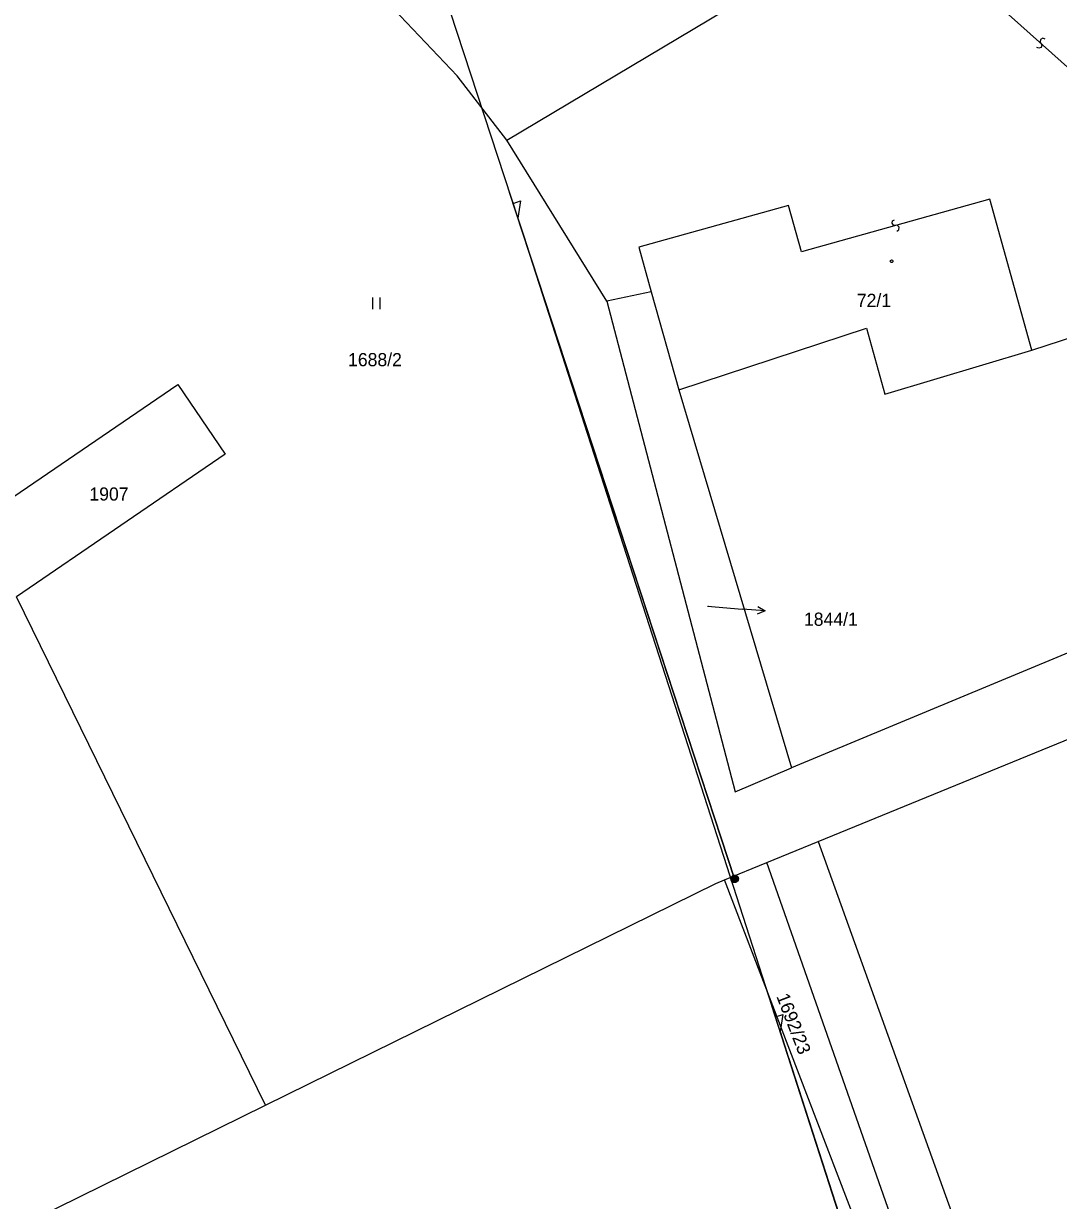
# Model space of a CAD drawing. Extents: x -747792 to -745414, y -1093712 to -1091463.
# Drawn here: x -747043 to -746976.2, y -1092325.5 to -1092249.5 of the extents above; entities that cross this region are included whole.
import ezdxf

# ---------------------------------------------------------------- set-up
doc = ezdxf.new("R2010")
doc.units = 0
for name, color, linetype in [('Budovy', 7, 'Continuous'), ('Doplňkové značky', 7, 'Continuous'), ('Koleje_dopravní prvky', 7, 'Continuous'), ('Kultury', 7, 'Continuous'), ('Ploty_opěrné zdi', 7, 'Continuous'), ('Stromy_porost', 7, 'Continuous'), ('Značky IS', 7, 'Continuous')]:
    doc.layers.add(name, color=color, linetype=linetype)

msp = doc.modelspace()

# ---------------------------------------------------------------- linework, layer by layer
at = {"layer": 'Budovy'}
for points in [[(-747020.49, -1092267.17), (-747020.49, -1092267.92)], [(-747019.99, -1092267.92), (-747019.99, -1092267.17)]]:
    msp.add_lwpolyline(points, dxfattribs=at)
at = {"layer": 'Doplňkové značky'}
for points in [[(-746998.84, -1092287.12), (-746996.6, -1092287.3)], [(-746995.105, -1092287.417), (-746996.6, -1092287.3)], [(-746995.584, -1092287.129), (-746995.105, -1092287.417), (-746995.623, -1092287.627)]]:
    msp.add_lwpolyline(points, dxfattribs=at)
at = {"layer": 'Kultury'}
for points in [[(-746984.19, -1092244.57), (-746970.4, -1092256.92)], [(-746977.026, -1092250.482), (-746977.171, -1092250.42), (-746977.319, -1092250.495), (-746977.357, -1092250.642), (-746977.235, -1092250.866), (-746977.284, -1092251.01), (-746977.433, -1092251.071), (-746977.564, -1092251.008)], [(-746993.61, -1092261.22), (-747003.27, -1092263.92)], [(-746992.77, -1092264.21), (-746993.61, -1092261.22)], [(-746980.61, -1092260.81), (-746992.77, -1092264.21)], [(-746977.89, -1092270.57), (-746980.61, -1092260.81)], [(-746986.613, -1092262.878), (-746986.482, -1092262.789), (-746986.466, -1092262.624), (-746986.57, -1092262.513), (-746986.824, -1092262.496), (-746986.919, -1092262.377), (-746986.891, -1092262.218), (-746986.767, -1092262.142)], [(-747003.27, -1092263.92), (-747002.47, -1092266.8)]]:
    msp.add_lwpolyline(points, dxfattribs=at)
at = {"layer": 'Ploty_opěrné zdi'}
msp.add_lwpolyline([(-746986.95, -1092264.745), (-746986.9, -1092264.755), (-746986.875, -1092264.8), (-746986.865, -1092264.83), (-746986.875, -1092264.875), (-746986.915, -1092264.91), (-746986.95, -1092264.915), (-746986.995, -1092264.9), (-746987.025, -1092264.87), (-746987.035, -1092264.83), (-746987.025, -1092264.785), (-746986.985, -1092264.75)], close=True, dxfattribs=at)
at = {"layer": 'Stromy_porost'}
for points in [[(-747015.01, -1092252.84), (-747021.96, -1092245.5)], [(-747011.8, -1092257), (-746997.74, -1092248.62)], [(-747011.8, -1092257), (-747015.01, -1092252.84)], [(-747005.34, -1092267.41), (-747011.8, -1092257)], [(-746977.89, -1092270.57), (-746961.51, -1092265.24)], [(-747002.47, -1092266.8), (-747005.34, -1092267.41)], [(-747002.47, -1092266.8), (-747000.7, -1092273.13)], [(-747005.34, -1092267.41), (-746997.05, -1092299.1)], [(-747000.7, -1092273.13), (-746988.57, -1092269.16)], [(-746988.57, -1092269.16), (-746987.38, -1092273.42)], [(-746987.38, -1092273.42), (-746977.89, -1092270.57)], [(-747045.91, -1092281.56), (-747033.06, -1092272.79)], [(-747033.06, -1092272.79), (-747029.99, -1092277.29)], [(-747000.7, -1092273.13), (-746993.42, -1092297.55)], [(-746939.81, -1092275.27), (-746993.42, -1092297.55)], [(-747029.99, -1092277.29), (-747043.49, -1092286.5)], [(-746991.69, -1092302.32), (-746935.22, -1092279.2)], [(-747027.4, -1092319.35), (-747043.49, -1092286.5)], [(-746997.05, -1092299.1), (-746993.42, -1092297.55)], [(-746995.01, -1092303.68), (-746991.69, -1092302.32)], [(-746991.69, -1092302.32), (-746980.43, -1092333.62)], [(-746997.75, -1092304.8), (-746995.01, -1092303.68)], [(-746983.86, -1092335.49), (-746995.01, -1092303.68)], [(-746998.31, -1092305.03), (-746997.75, -1092304.8)], [(-746983.77, -1092341.24), (-746997.75, -1092304.8)], [(-747027.4, -1092319.35), (-746998.31, -1092305.03)], [(-747058.92, -1092334.87), (-747027.4, -1092319.35)]]:
    msp.add_lwpolyline(points, dxfattribs=at)
at = {"layer": 'Značky IS'}
for points in [[(-747025.095, -1092219.347), (-746997.09, -1092304.73), (-747011.638, -1092260.376)], [(-747011.56, -1092260.613), (-747011.404, -1092261.088), (-747010.929, -1092260.932), (-747011.092, -1092262.038), (-747010.625, -1092263.464)], [(-747010.547, -1092263.701), (-746977.75, -1092365.49), (-746994.685, -1092312.93)], [(-746997.165, -1092304.49), (-746997.01, -1092304.49), (-746996.885, -1092304.58), (-746996.835, -1092304.725), (-746996.885, -1092304.87), (-746997.01, -1092304.96), (-746997.165, -1092304.96), (-746997.29, -1092304.87), (-746997.34, -1092304.725), (-746997.29, -1092304.58), (-746997.165, -1092304.49), (-746997.15, -1092304.51), (-746997.03, -1092304.51), (-746996.95, -1092304.55), (-746997.23, -1092304.55), (-746997.27, -1092304.59), (-746996.91, -1092304.59), (-746996.91, -1092304.63), (-746997.27, -1092304.63), (-746997.29, -1092304.67), (-746996.89, -1092304.67), (-746996.87, -1092304.71), (-746997.31, -1092304.71), (-746997.31, -1092304.75), (-746996.87, -1092304.75), (-746996.885, -1092304.79), (-746997.29, -1092304.79), (-746997.285, -1092304.83), (-746996.88, -1092304.83), (-746996.905, -1092304.87), (-746997.265, -1092304.87), (-746997.225, -1092304.91), (-746996.945, -1092304.91), (-746997, -1092304.95), (-746997.17, -1092304.95)], [(-746994.608, -1092313.168), (-746994.455, -1092313.644), (-746993.979, -1092313.49), (-746994.148, -1092314.596), (-746993.688, -1092316.023)], [(-746993.612, -1092316.261), (-746958.63, -1092424.66), (-746976.658, -1092368.795)]]:
    msp.add_lwpolyline(points, dxfattribs=at)

# ---------------------------------------------------------------- texts
at = {"layer": 'Doplňkové značky'}
msp.add_text('1844/1', height=0.85, dxfattribs=at).set_placement((-746992.61, -1092288.38))
at = {"layer": 'Koleje_dopravní prvky'}
for s, height, p in [('72/1', 0.85, (-746989.195, -1092267.78)), ('1688/2', 0.85, (-747022.061, -1092271.61)), ('1907', 0.85, (-747038.771, -1092280.29)), ('1844/1', 0.05, (-746998.942, -1092287.12))]:
    msp.add_text(s, height=height, dxfattribs=at).set_placement(p)
msp.add_text('1692/23', height=0.85, rotation=291.11986, dxfattribs=at).set_placement((-746994.406, -1092312.319))

doc.saveas('drawing.dxf')
